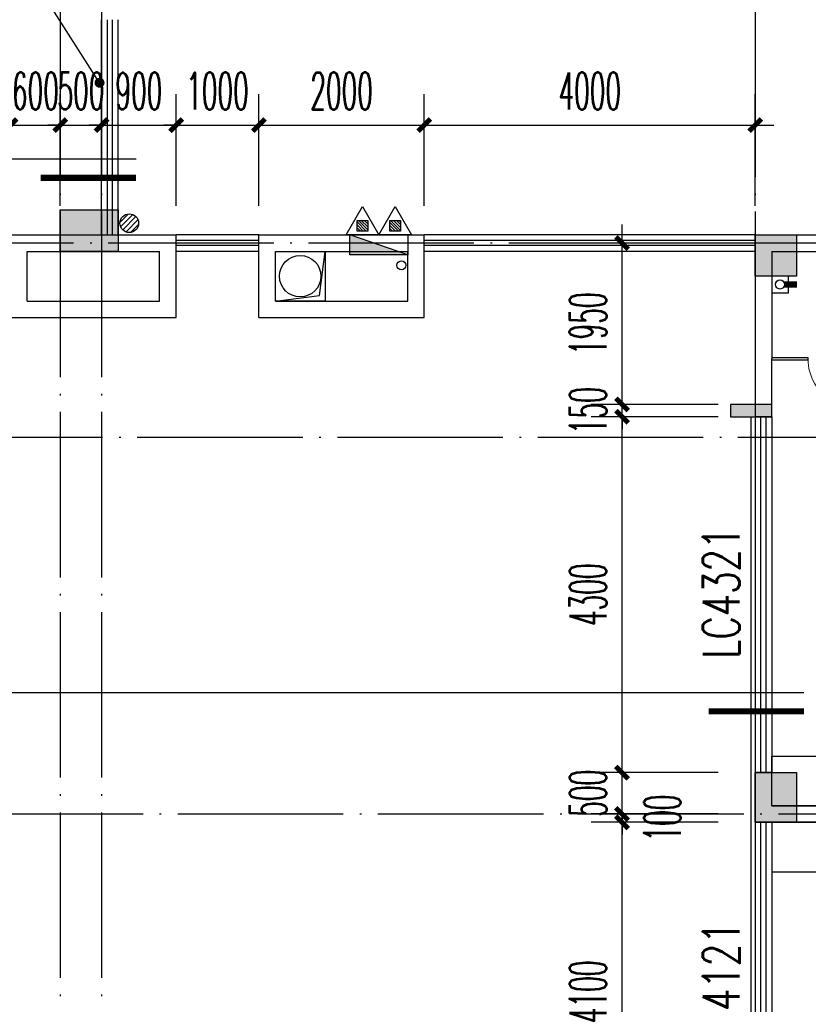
# Model space of a CAD drawing. Extents: x 1779708 to 7299578, y -1121471 to 88434.
# Tile 439 of 656: x 4701026 to 4710558, y -944943 to -933043. Entities that reach past the tile are written whole.
import ezdxf

# ---------------------------------------------------------------- set-up
doc = ezdxf.new("R2010")
doc.units = 0
doc.header["$LTSCALE"] = 1000
doc.header["$MEASUREMENT"] = 0
doc.linetypes.add('DASH', pattern=[0.35, 0.25, -0.1])
doc.linetypes.add('DOTE', pattern=[2.42, 2, -0.2, 0.02, -0.2])
doc.layers.get('0').update_dxf_attribs({"linetype": 'CONTINUOUS'})
doc.layers.get('Defpoints').update_dxf_attribs({"linetype": 'CONTINUOUS'})
for name, color, linetype in [('11111111111111111111111111111', 50, 'DASH'), ('DIM_IDEN', 3, 'CONTINUOUS'), ('DIM_LEAD', 3, 'CONTINUOUS'), ('DIM_污水', 3, 'CONTINUOUS'), ('DOTE', 1, 'DOTE'), ('EQUIP_地漏', 7, 'CONTINUOUS'), ('EQUIP_灭火器', 7, 'CONTINUOUS'), ('LATRINE', 6, 'CONTINUOUS'), ('LVTRY', 6, 'CONTINUOUS'), ('P_PS_DIM', 1, 'CONTINUOUS'), ('PIPE-污水', 2, 'CONTINUOUS'), ('PUB_DIM', 3, 'CONTINUOUS'), ('WALL', 255, 'CONTINUOUS'), ('WINDOW', 2, 'CONTINUOUS'), ('WINDOW_TEXT', 7, 'CONTINUOUS'), ('修改', 6, 'CONTINUOUS'), ('可见线', 6, 'CONTINUOUS'), ('墙柱', 2, 'CONTINUOUS'), ('栏杆', 6, 'CONTINUOUS'), ('看线', 3, 'CONTINUOUS')]:
    doc.layers.add(name, color=color, linetype=linetype)
doc.styles.add('_TCH_DIM_T3', font='SIMPLEX.shx', dxfattribs={"width": 0.494118, "bigfont": 'GBCBIG.shx'})
doc.styles.add('_TCH_WINDOW', font='SIMPLEX', dxfattribs={"height": 3.5, "bigfont": 'GBCBIG'})
doc.dimstyles.new('_TCH_ARCH&&150', dxfattribs={"dimtxt": 446.25, "dimasz": 150, "dimexe": 375, "dimexo": 450, "dimgap": 189.375, "dimtad": 1, "dimdec": 0, "dimzin": 0, "dimdsep": 46, "dimtxsty": '_TCH_DIM_T3', "dimblk": 'ARCHTICK', "dimcen": 0.09, "dimdle": 225, "dimclrt": 7, "dimazin": 2, "dimtfac": 1, "dimtdec": 0, "dimtix": 1, "dimtmove": 2, "dimatfit": 3, "dimfxl": 250, "dimtolj": 1, "dimtzin": 0, "dimarcsym": 0})

# ---------------------------------------------------------------- blocks, each defined once
blk = doc.blocks.new('A$C159220C3')
at = {"layer": 'DOTE'}
for p, q in [((9200, 149200), (9200, 7200)), ((9700, 149200), (9700, 7200)), ((17600, 149200), (17600, 7200)), ((86800, 134300), (7200, 134300)), ((36330, 131950), (7200, 131950)), ((34400, 127400), (7200, 127400))]:
    blk.add_line(p, q, dxfattribs=at)
blk = doc.blocks.new('A$C606A0922')
at = {"layer": '墙柱'}
h = blk.add_hatch(color=256, dxfattribs=at)
h.paths.add_polyline_path([(24950, 87000), (25450, 87000), (25450, 87500), (24950, 87500)])
h.paths.add_polyline_path([(66900, 125200), (67500, 125200), (67500, 124600), (66900, 124600)])
h.paths.add_polyline_path([(16600, 125200), (17100, 125200), (17100, 124700), (16600, 124700)])
h.paths.add_polyline_path([(27130, 122900), (27130, 122600), (26430, 122600), (26430, 122900)])
h.paths.add_polyline_path([(54500, 138000), (55000, 138000), (55000, 137500), (54500, 137500)])
h.paths.add_polyline_path([(16600, 87000), (17100, 87000), (17100, 87500), (16600, 87500)])
h.paths.add_polyline_path([(42000, 96300), (42500, 96300), (42500, 96800), (42000, 96800)])
h.paths.add_polyline_path([(58500, 105100), (59000, 105100), (59000, 105600), (58500, 105600)])
h.paths.add_polyline_path([(13000, 93250), (13500, 93250), (13500, 93750), (13000, 93750)])
h.paths.add_polyline_path([(66700, 100900), (67200, 100900), (67200, 101400), (66700, 101400)])
h.paths.add_polyline_path([(20700, 118600), (21200, 118600), (21200, 118100), (20700, 118100)])
h.paths.add_polyline_path([(20700, 112000), (21200, 112000), (21200, 111500), (20700, 111500)])
h.paths.add_polyline_path([(13000, 106150), (13500, 106150), (13500, 105650), (13000, 105650)])
h.paths.add_polyline_path([(20700, 99800), (21200, 99800), (21200, 100300), (20700, 100300)])
h.paths.add_polyline_path([(13000, 87000), (13500, 87000), (13500, 87500), (13000, 87500)])
h.paths.add_polyline_path([(74900, 125200), (75600, 125200), (75600, 124600), (74900, 124600)])
h.paths.add_polyline_path([(54900, 113500), (54400, 113500), (54400, 113000), (54900, 113000)])
h.paths.add_polyline_path([(74900, 96300), (75600, 96300), (75600, 96800), (74900, 96800)])
h.paths.add_polyline_path([(500, 93250), (1000, 93250), (1000, 93750), (500, 93750)])
h.paths.add_polyline_path([(500, 106150), (1000, 106150), (1000, 105650), (500, 105650)])
h.paths.add_polyline_path([(8400, 125200), (8900, 125200), (8900, 124700), (8400, 124700)])
h.paths.add_polyline_path([(66900, 113600), (67500, 113600), (67500, 113000), (66900, 113000)])
h.paths.add_polyline_path([(74900, 113000), (75600, 113000), (75600, 113600), (74900, 113600)])
h.paths.add_polyline_path([(58500, 113000), (59100, 113000), (59100, 113600), (58500, 113600)])
h.paths.add_polyline_path([(66700, 105100), (67200, 105100), (67200, 105600), (66700, 105600)])
h.paths.add_polyline_path([(54400, 105100), (54900, 105100), (54900, 105600), (54400, 105600)])
h.paths.add_polyline_path([(50150, 125200), (50650, 125200), (50650, 124700), (50150, 124700)])
h.paths.add_polyline_path([(46200, 87000), (46700, 87000), (46700, 87500), (46200, 87500)])
h.paths.add_polyline_path([(42500, 99800), (42000, 99800), (42000, 100300), (42500, 100300)])
h.paths.add_polyline_path([(42500, 87000), (42000, 87000), (42000, 87500), (42500, 87500)])
h.paths.add_polyline_path([(24900, 99800), (25400, 99800), (25400, 100300), (24900, 100300)])
h.paths.add_polyline_path([(20700, 106150), (21200, 106150), (21200, 105650), (20700, 105650)])
h.paths.add_polyline_path([(13000, 100300), (13500, 100300), (13500, 99800), (13000, 99800)])
h.paths.add_polyline_path([(16600, 112000), (17100, 112000), (17100, 111500), (16600, 111500)])
h.paths.add_polyline_path([(8200, 112000), (8700, 112000), (8700, 111500), (8200, 111500)])
h.paths.add_polyline_path([(500, 112000), (1000, 112000), (1000, 111500), (500, 111500)])
h.paths.add_polyline_path([(16600, 118600), (17100, 118600), (17100, 118100), (16600, 118100)])
h.paths.add_polyline_path([(8400, 118700), (8900, 118700), (8900, 118100), (8400, 118100)])
h.paths.add_polyline_path([(74900, 99500), (75600, 99500), (75600, 100000), (74900, 100000)])
h.paths.add_polyline_path([(75100, 87000), (75600, 87000), (75600, 87500), (75100, 87500)])
h.paths.add_polyline_path([(66900, 96200), (67500, 96200), (67500, 96800), (66900, 96800)])
h.paths.add_polyline_path([(66950, 87000), (67450, 87000), (67450, 87500), (66950, 87500)])
h.paths.add_polyline_path([(58500, 96200), (59100, 96200), (59100, 96800), (58500, 96800)])
h.paths.add_polyline_path([(58550, 87000), (59050, 87000), (59050, 87500), (58550, 87500)])
h.paths.add_polyline_path([(50150, 99800), (50650, 99800), (50650, 100300), (50150, 100300)])
h.paths.add_polyline_path([(50150, 96300), (50650, 96300), (50650, 96800), (50150, 96800)])
h.paths.add_polyline_path([(50150, 87000), (50650, 87000), (50650, 87500), (50150, 87500)])
h.paths.add_polyline_path([(33100, 99800), (33600, 99800), (33600, 100300), (33100, 100300)])
h.paths.add_polyline_path([(33100, 96300), (33600, 96300), (33600, 96800), (33100, 96800)])
h.paths.add_polyline_path([(24900, 96300), (25400, 96300), (25400, 96800), (24900, 96800)])
h.paths.add_polyline_path([(500, 99800), (1000, 99800), (1000, 100300), (500, 100300)])
h.paths.add_polyline_path([(16600, 96300), (17100, 96300), (17100, 96800), (16600, 96800)])
h.paths.add_polyline_path([(33100, 87000), (33600, 87000), (33600, 87500), (33100, 87500)])
h.paths.add_polyline_path([(500, 87000), (1000, 87000), (1000, 87500), (500, 87500)])
h.paths.add_polyline_path([(74900, 128700), (75600, 128700), (75600, 128200), (74900, 128200)])
h.paths.add_polyline_path([(74900, 138000), (75600, 138000), (75600, 137500), (74900, 137500)])
h.paths.add_polyline_path([(66950, 128700), (67450, 128700), (67450, 128200), (66950, 128200)])
h.paths.add_polyline_path([(66950, 138000), (67450, 138000), (67450, 137500), (66950, 137500)])
h.paths.add_polyline_path([(58500, 125200), (59100, 125200), (59100, 124600), (58500, 124600)])
h.paths.add_polyline_path([(58550, 128700), (59050, 128700), (59050, 128200), (58550, 128200)])
h.paths.add_polyline_path([(58550, 138000), (59050, 138000), (59050, 137500), (58550, 137500)])
h.paths.add_polyline_path([(50150, 128700), (50650, 128700), (50650, 128200), (50150, 128200)])
h.paths.add_polyline_path([(50150, 138000), (50650, 138000), (50650, 137500), (50150, 137500)])
h.paths.add_polyline_path([(42000, 125200), (42500, 125200), (42500, 124700), (42000, 124700)])
h.paths.add_polyline_path([(42000, 128700), (42500, 128700), (42500, 128200), (42000, 128200)])
h.paths.add_polyline_path([(33100, 125200), (33600, 125200), (33600, 124700), (33100, 124700)])
h.paths.add_polyline_path([(25060, 125200), (25660, 125200), (25660, 124800), (25060, 124800)])
h.paths.add_polyline_path([(33100, 128700), (33600, 128700), (33600, 128200), (33100, 128200)])
h.paths.add_polyline_path([(24950, 128700), (25450, 128700), (25450, 128200), (24950, 128200)])
h.paths.add_polyline_path([(0, 125500), (700, 125500), (700, 125000), (0, 125000)])
h.paths.add_polyline_path([(0, 128700), (700, 128700), (700, 128200), (0, 128200)])
h.paths.add_polyline_path([(8150, 128700), (8650, 128700), (8650, 128200), (8150, 128200)])
h.paths.add_polyline_path([(16550, 128700), (17050, 128700), (17050, 128200), (16550, 128200)])
h.paths.add_polyline_path([(42000, 138000), (42500, 138000), (42500, 137500), (42000, 137500)])
h.paths.add_polyline_path([(33100, 138000), (33600, 138000), (33600, 137500), (33100, 137500)])
h.paths.add_polyline_path([(24950, 138000), (25450, 138000), (25450, 137500), (24950, 137500)])
h.paths.add_polyline_path([(16550, 138000), (17050, 138000), (17050, 137500), (16550, 137500)])
h.paths.add_polyline_path([(8150, 138000), (8650, 138000), (8650, 137500), (8150, 137500)])
h.paths.add_polyline_path([(0, 138000), (500, 138000), (500, 137500), (0, 137500)])
h.paths.add_polyline_path([(24950, 51000), (25450, 51000), (25450, 50500), (24950, 50500)])
h.paths.add_polyline_path([(66900, 12800), (67500, 12800), (67500, 13400), (66900, 13400)])
h.paths.add_polyline_path([(16600, 12800), (17100, 12800), (17100, 13300), (16600, 13300)])
h.paths.add_polyline_path([(27130, 15100), (27130, 15400), (26430, 15400), (26430, 15100)])
h.paths.add_polyline_path([(54500, 0), (55000, 0), (55000, 500), (54500, 500)])
h.paths.add_polyline_path([(16600, 51000), (17100, 51000), (17100, 50500), (16600, 50500)])
h.paths.add_polyline_path([(42000, 41700), (42500, 41700), (42500, 41200), (42000, 41200)])
h.paths.add_polyline_path([(58500, 32900), (59000, 32900), (59000, 32400), (58500, 32400)])
h.paths.add_polyline_path([(13000, 44750), (13500, 44750), (13500, 44250), (13000, 44250)])
h.paths.add_polyline_path([(66700, 37100), (67200, 37100), (67200, 36600), (66700, 36600)])
h.paths.add_polyline_path([(20700, 19400), (21200, 19400), (21200, 19900), (20700, 19900)])
h.paths.add_polyline_path([(20700, 26000), (21200, 26000), (21200, 26500), (20700, 26500)])
h.paths.add_polyline_path([(13000, 31850), (13500, 31850), (13500, 32350), (13000, 32350)])
h.paths.add_polyline_path([(20700, 38200), (21200, 38200), (21200, 37700), (20700, 37700)])
h.paths.add_polyline_path([(13000, 51000), (13500, 51000), (13500, 50500), (13000, 50500)])
h.paths.add_polyline_path([(74900, 12800), (75600, 12800), (75600, 13400), (74900, 13400)])
h.paths.add_polyline_path([(54900, 24500), (54400, 24500), (54400, 25000), (54900, 25000)])
h.paths.add_polyline_path([(74900, 41700), (75600, 41700), (75600, 41200), (74900, 41200)])
h.paths.add_polyline_path([(500, 44750), (1000, 44750), (1000, 44250), (500, 44250)])
h.paths.add_polyline_path([(500, 31850), (1000, 31850), (1000, 32350), (500, 32350)])
h.paths.add_polyline_path([(8400, 12800), (8900, 12800), (8900, 13300), (8400, 13300)])
h.paths.add_polyline_path([(66900, 24400), (67500, 24400), (67500, 25000), (66900, 25000)])
h.paths.add_polyline_path([(74900, 25000), (75600, 25000), (75600, 24400), (74900, 24400)])
h.paths.add_polyline_path([(58500, 25000), (59100, 25000), (59100, 24400), (58500, 24400)])
h.paths.add_polyline_path([(66700, 32900), (67200, 32900), (67200, 32400), (66700, 32400)])
h.paths.add_polyline_path([(54400, 32900), (54900, 32900), (54900, 32400), (54400, 32400)])
h.paths.add_polyline_path([(50150, 12800), (50650, 12800), (50650, 13300), (50150, 13300)])
h.paths.add_polyline_path([(46200, 51000), (46700, 51000), (46700, 50500), (46200, 50500)])
h.paths.add_polyline_path([(42500, 38200), (42000, 38200), (42000, 37700), (42500, 37700)])
h.paths.add_polyline_path([(42500, 51000), (42000, 51000), (42000, 50500), (42500, 50500)])
h.paths.add_polyline_path([(24900, 38200), (25400, 38200), (25400, 37700), (24900, 37700)])
h.paths.add_polyline_path([(20700, 31850), (21200, 31850), (21200, 32350), (20700, 32350)])
h.paths.add_polyline_path([(13000, 37700), (13500, 37700), (13500, 38200), (13000, 38200)])
h.paths.add_polyline_path([(16600, 26000), (17100, 26000), (17100, 26500), (16600, 26500)])
h.paths.add_polyline_path([(8200, 26000), (8700, 26000), (8700, 26500), (8200, 26500)])
h.paths.add_polyline_path([(500, 26000), (1000, 26000), (1000, 26500), (500, 26500)])
h.paths.add_polyline_path([(16600, 19400), (17100, 19400), (17100, 19900), (16600, 19900)])
h.paths.add_polyline_path([(8400, 19300), (8900, 19300), (8900, 19900), (8400, 19900)])
h.paths.add_polyline_path([(74900, 38500), (75600, 38500), (75600, 38000), (74900, 38000)])
h.paths.add_polyline_path([(75100, 51000), (75600, 51000), (75600, 50500), (75100, 50500)])
h.paths.add_polyline_path([(66900, 41800), (67500, 41800), (67500, 41200), (66900, 41200)])
h.paths.add_polyline_path([(66950, 51000), (67450, 51000), (67450, 50500), (66950, 50500)])
h.paths.add_polyline_path([(58500, 41800), (59100, 41800), (59100, 41200), (58500, 41200)])
h.paths.add_polyline_path([(58550, 51000), (59050, 51000), (59050, 50500), (58550, 50500)])
h.paths.add_polyline_path([(50150, 38200), (50650, 38200), (50650, 37700), (50150, 37700)])
h.paths.add_polyline_path([(50150, 41700), (50650, 41700), (50650, 41200), (50150, 41200)])
h.paths.add_polyline_path([(50150, 51000), (50650, 51000), (50650, 50500), (50150, 50500)])
h.paths.add_polyline_path([(33100, 38200), (33600, 38200), (33600, 37700), (33100, 37700)])
h.paths.add_polyline_path([(33100, 41700), (33600, 41700), (33600, 41200), (33100, 41200)])
h.paths.add_polyline_path([(24900, 41700), (25400, 41700), (25400, 41200), (24900, 41200)])
h.paths.add_polyline_path([(500, 38200), (1000, 38200), (1000, 37700), (500, 37700)])
h.paths.add_polyline_path([(16600, 41700), (17100, 41700), (17100, 41200), (16600, 41200)])
h.paths.add_polyline_path([(33100, 51000), (33600, 51000), (33600, 50500), (33100, 50500)])
h.paths.add_polyline_path([(500, 51000), (1000, 51000), (1000, 50500), (500, 50500)])
h.paths.add_polyline_path([(74900, 9300), (75600, 9300), (75600, 9800), (74900, 9800)])
h.paths.add_polyline_path([(74900, 0), (75600, 0), (75600, 500), (74900, 500)])
h.paths.add_polyline_path([(66950, 9300), (67450, 9300), (67450, 9800), (66950, 9800)])
h.paths.add_polyline_path([(66950, 0), (67450, 0), (67450, 500), (66950, 500)])
h.paths.add_polyline_path([(58500, 12800), (59100, 12800), (59100, 13400), (58500, 13400)])
h.paths.add_polyline_path([(58550, 9300), (59050, 9300), (59050, 9800), (58550, 9800)])
h.paths.add_polyline_path([(58550, 0), (59050, 0), (59050, 500), (58550, 500)])
h.paths.add_polyline_path([(50150, 9300), (50650, 9300), (50650, 9800), (50150, 9800)])
h.paths.add_polyline_path([(50150, 0), (50650, 0), (50650, 500), (50150, 500)])
h.paths.add_polyline_path([(42000, 12800), (42500, 12800), (42500, 13300), (42000, 13300)])
h.paths.add_polyline_path([(42000, 9300), (42500, 9300), (42500, 9800), (42000, 9800)])
h.paths.add_polyline_path([(33100, 12800), (33600, 12800), (33600, 13300), (33100, 13300)])
h.paths.add_polyline_path([(25060, 12800), (25660, 12800), (25660, 13200), (25060, 13200)])
h.paths.add_polyline_path([(33100, 9300), (33600, 9300), (33600, 9800), (33100, 9800)])
h.paths.add_polyline_path([(24950, 9300), (25450, 9300), (25450, 9800), (24950, 9800)])
h.paths.add_polyline_path([(0, 12500), (700, 12500), (700, 13000), (0, 13000)])
h.paths.add_polyline_path([(0, 9300), (700, 9300), (700, 9800), (0, 9800)])
h.paths.add_polyline_path([(8150, 9300), (8650, 9300), (8650, 9800), (8150, 9800)])
h.paths.add_polyline_path([(16550, 9300), (17050, 9300), (17050, 9800), (16550, 9800)])
h.paths.add_polyline_path([(42000, 0), (42500, 0), (42500, 500), (42000, 500)])
h.paths.add_polyline_path([(33100, 0), (33600, 0), (33600, 500), (33100, 500)])
h.paths.add_polyline_path([(24950, 0), (25450, 0), (25450, 500), (24950, 500)])
h.paths.add_polyline_path([(16550, 0), (17050, 0), (17050, 500), (16550, 500)])
h.paths.add_polyline_path([(8150, 0), (8650, 0), (8650, 500), (8150, 500)])
h.paths.add_polyline_path([(0, 0), (500, 0), (500, 500), (0, 500)])
for points in [[(0, 125500), (700, 125500), (700, 125000), (0, 125000)], [(8400, 125200), (8900, 125200), (8900, 124700), (8400, 124700)], [(8400, 118700), (8900, 118700), (8900, 118100), (8400, 118100)]]:
    blk.add_lwpolyline(points, close=True, dxfattribs=at)
blk = doc.blocks.new('a1')
at = {"layer": '11111111111111111111111111111'}
for p, q in [((59122, 49136), (59122, 48936)), ((59322, 49136), (59122, 49136)), ((59322, 48936), (59322, 49136)), ((59122, 48936), (59322, 48936))]:
    blk.add_line(p, q, dxfattribs=at)
blk = doc.blocks.new('$TwtSys$00000141')
for p, q in [((-94.2, 7.7), (-10.1, 91.8)), ((-94.2, 7.7), (-10.1, 91.8)), ((-87.2, -35.1), (35.1, 87.2)), ((-87.2, -35.1), (35.1, 87.2)), ((-66.5, -66.5), (66.5, 66.5)), ((-66.5, -66.5), (66.5, 66.5)), ((-32.4, -87.1), (87.6, 32.9)), ((-32.4, -87.1), (87.6, 32.9)), ((11.4, -92.3), (92.3, -11.4)), ((11.4, -92.3), (92.3, -11.4))]:
    blk.add_line(p, q)
blk.add_circle((0, 0), 94)
blk.add_circle((0, 0), 94)
blk = doc.blocks.new('$TwtSys$00000545')
h = blk.add_hatch()
h.set_pattern_fill('ANSI31', color=256, scale=200, angle=180, style=0)
h.set_pattern_definition([(225, (199409.273, 63921.482), (17.6776695, -17.6776695), [])])
h.paths.add_polyline_path([(65, 174), (-65, 174), (-65, 44), (65, 44)])
for p, q in [((0, 344), (-198, 0)), ((198, 0), (0, 344)), ((-198, 0), (198, 0))]:
    blk.add_line(p, q)
blk.add_lwpolyline([(65, 174), (-65, 174), (-65, 44), (65, 44)], close=True)
blk = doc.blocks.new('$TCHSYS$APDOOR2D')
blk.add_line((0.5, 0), (0, 0.866))
at = {"lineweight": 13}
blk.add_arc((0.5, 0), 1, 120, 180, dxfattribs=at)
blk = doc.blocks.new('$WINLIB2D$00000001')
at = {"color": 0}
for points in [[(-0.5, 0.5), (-0.5, -0.5)], [(-0.5, 0.5), (0.5, 0.5)], [(0.5, -0.5), (0.5, 0.5)], [(0.5, 0.1667), (-0.5, 0.1667)], [(0.5, -0.1667), (-0.5, -0.1667)], [(-0.5, -0.5), (0.5, -0.5)]]:
    blk.add_lwpolyline(points, dxfattribs=at)
blk = doc.blocks.new('_ArchTick')
at = {"color": 0, "linetype": 'ByBlock', "const_width": 0.4}
blk.add_lwpolyline([(-0.5, -0.5), (0.5, 0.5)], dxfattribs=at)
blk = doc.blocks.new('*D5545')
at = {"layer": 'Defpoints', "color": 0, "transparency": 16777216}
for p in [(4709917, -934317), (4705917, -935743), (4709917, -935743)]:
    blk.add_point(p, dxfattribs=at)
at = {"layer": 'PUB_DIM', "color": 0, "lineweight": -2, "transparency": 16777216}
for p, q in [((4705917, -935293), (4705917, -933942)), ((4709917, -935293), (4709917, -933942)), ((4705692, -934317), (4710142, -934317))]:
    blk.add_line(p, q, dxfattribs=at)
at = {"layer": 'PUB_DIM', "color": 0, "lineweight": -2, "transparency": 16777216, "xscale": 150, "yscale": 150, "zscale": 150, "rotation": 180}
blk.add_blockref('_ArchTick', (4705917, -934317), dxfattribs=at)
at = {"layer": 'PUB_DIM', "color": 0, "lineweight": -2, "transparency": 16777216, "xscale": 150, "yscale": 150, "zscale": 150}
blk.add_blockref('_ArchTick', (4709917, -934317), dxfattribs=at)
at = {"layer": 'PUB_DIM', "color": 7, "transparency": 16777216, "insert": (4707917, -933905), "char_height": 446.2, "attachment_point": 5, "style": '_TCH_DIM_T3'}
blk.add_mtext('\\A1;4000', dxfattribs=at)
blk = doc.blocks.new('*D5546')
at = {"layer": 'Defpoints', "color": 0, "transparency": 16777216}
for p in [(4705917, -934317), (4703917, -935743), (4705917, -935743)]:
    blk.add_point(p, dxfattribs=at)
at = {"layer": 'PUB_DIM', "color": 0, "lineweight": -2, "transparency": 16777216}
for p, q in [((4703917, -935293), (4703917, -933942)), ((4705917, -935293), (4705917, -933942)), ((4703692, -934317), (4706142, -934317))]:
    blk.add_line(p, q, dxfattribs=at)
at = {"layer": 'PUB_DIM', "color": 0, "lineweight": -2, "transparency": 16777216, "xscale": 150, "yscale": 150, "zscale": 150, "rotation": 180}
blk.add_blockref('_ArchTick', (4703917, -934317), dxfattribs=at)
at = {"layer": 'PUB_DIM', "color": 0, "lineweight": -2, "transparency": 16777216, "xscale": 150, "yscale": 150, "zscale": 150}
blk.add_blockref('_ArchTick', (4705917, -934317), dxfattribs=at)
at = {"layer": 'PUB_DIM', "color": 7, "transparency": 16777216, "insert": (4704917, -933905), "char_height": 446.2, "attachment_point": 5, "style": '_TCH_DIM_T3'}
blk.add_mtext('\\A1;2000', dxfattribs=at)
blk = doc.blocks.new('*D5547')
at = {"layer": 'Defpoints', "color": 0, "transparency": 16777216}
for p in [(4703917, -934317), (4702917, -935743), (4703917, -935743)]:
    blk.add_point(p, dxfattribs=at)
at = {"layer": 'PUB_DIM', "color": 0, "lineweight": -2, "transparency": 16777216}
for p, q in [((4702917, -935293), (4702917, -933942)), ((4703917, -935293), (4703917, -933942)), ((4702917, -934317), (4702767, -934317)), ((4702917, -934317), (4703917, -934317)), ((4703917, -934317), (4704067, -934317))]:
    blk.add_line(p, q, dxfattribs=at)
at = {"layer": 'PUB_DIM', "color": 0, "lineweight": -2, "transparency": 16777216, "xscale": 150, "yscale": 150, "zscale": 150}
blk.add_blockref('_ArchTick', (4702917, -934317), dxfattribs=at)
at = {"layer": 'PUB_DIM', "color": 0, "lineweight": -2, "transparency": 16777216, "xscale": 150, "yscale": 150, "zscale": 150, "rotation": 180}
blk.add_blockref('_ArchTick', (4703917, -934317), dxfattribs=at)
at = {"layer": 'PUB_DIM', "color": 7, "transparency": 16777216, "insert": (4703417, -933905), "char_height": 446.2, "attachment_point": 5, "style": '_TCH_DIM_T3'}
blk.add_mtext('\\A1;1000', dxfattribs=at)
blk = doc.blocks.new('*D5548')
at = {"layer": 'Defpoints', "color": 0, "transparency": 16777216}
for p in [(4702917, -934317), (4702017, -935743), (4702917, -935743)]:
    blk.add_point(p, dxfattribs=at)
at = {"layer": 'PUB_DIM', "color": 0, "lineweight": -2, "transparency": 16777216}
for p, q in [((4702017, -935293), (4702017, -933942)), ((4702917, -935293), (4702917, -933942)), ((4702017, -934317), (4701867, -934317)), ((4702017, -934317), (4702917, -934317)), ((4702917, -934317), (4703067, -934317))]:
    blk.add_line(p, q, dxfattribs=at)
at = {"layer": 'PUB_DIM', "color": 0, "lineweight": -2, "transparency": 16777216, "xscale": 150, "yscale": 150, "zscale": 150}
blk.add_blockref('_ArchTick', (4702017, -934317), dxfattribs=at)
at = {"layer": 'PUB_DIM', "color": 0, "lineweight": -2, "transparency": 16777216, "xscale": 150, "yscale": 150, "zscale": 150, "rotation": 180}
blk.add_blockref('_ArchTick', (4702917, -934317), dxfattribs=at)
at = {"layer": 'PUB_DIM', "color": 7, "transparency": 16777216, "insert": (4702467, -933905), "char_height": 446.2, "attachment_point": 5, "style": '_TCH_DIM_T3'}
blk.add_mtext('\\A1;900', dxfattribs=at)
blk = doc.blocks.new('*D5549')
at = {"layer": 'Defpoints', "color": 0, "transparency": 16777216}
for p in [(4702017, -934317), (4701517, -935743), (4702017, -935743)]:
    blk.add_point(p, dxfattribs=at)
at = {"layer": 'PUB_DIM', "color": 0, "lineweight": -2, "transparency": 16777216}
for p, q in [((4701517, -935293), (4701517, -933942)), ((4702017, -935293), (4702017, -933942)), ((4701517, -934317), (4701367, -934317)), ((4701517, -934317), (4702017, -934317)), ((4702017, -934317), (4702167, -934317))]:
    blk.add_line(p, q, dxfattribs=at)
at = {"layer": 'PUB_DIM', "color": 0, "lineweight": -2, "transparency": 16777216, "xscale": 150, "yscale": 150, "zscale": 150}
blk.add_blockref('_ArchTick', (4701517, -934317), dxfattribs=at)
at = {"layer": 'PUB_DIM', "color": 0, "lineweight": -2, "transparency": 16777216, "xscale": 150, "yscale": 150, "zscale": 150, "rotation": 180}
blk.add_blockref('_ArchTick', (4702017, -934317), dxfattribs=at)
at = {"layer": 'PUB_DIM', "color": 7, "transparency": 16777216, "insert": (4701767, -933905), "char_height": 446.2, "attachment_point": 5, "style": '_TCH_DIM_T3'}
blk.add_mtext('\\A1;500', dxfattribs=at)
blk = doc.blocks.new('*D5550')
at = {"layer": 'Defpoints', "color": 0, "transparency": 16777216}
for p in [(4701517, -934317), (4700917, -935743), (4701517, -935743)]:
    blk.add_point(p, dxfattribs=at)
at = {"layer": 'PUB_DIM', "color": 0, "lineweight": -2, "transparency": 16777216}
for p, q in [((4700917, -935293), (4700917, -933942)), ((4701517, -935293), (4701517, -933942)), ((4700917, -934317), (4700767, -934317)), ((4700917, -934317), (4701517, -934317)), ((4701517, -934317), (4701667, -934317))]:
    blk.add_line(p, q, dxfattribs=at)
at = {"layer": 'PUB_DIM', "color": 0, "lineweight": -2, "transparency": 16777216, "xscale": 150, "yscale": 150, "zscale": 150}
blk.add_blockref('_ArchTick', (4700917, -934317), dxfattribs=at)
at = {"layer": 'PUB_DIM', "color": 0, "lineweight": -2, "transparency": 16777216, "xscale": 150, "yscale": 150, "zscale": 150, "rotation": 180}
blk.add_blockref('_ArchTick', (4701517, -934317), dxfattribs=at)
at = {"layer": 'PUB_DIM', "color": 7, "transparency": 16777216, "insert": (4701217, -933905), "char_height": 446.2, "attachment_point": 5, "style": '_TCH_DIM_T3'}
blk.add_mtext('\\A1;600', dxfattribs=at)
blk = doc.blocks.new('*D6734')
at = {"layer": 'Defpoints', "color": 0, "transparency": 16777216}
for p in [(4708307, -935743), (4709917, -935743), (4709917, -937693)]:
    blk.add_point(p, dxfattribs=at)
at = {"layer": 'PUB_DIM', "color": 0, "lineweight": -2, "transparency": 16777216}
for p, q in [((4708307, -937918), (4708307, -935518)), ((4709467, -935743), (4707932, -935743)), ((4709467, -937693), (4707932, -937693))]:
    blk.add_line(p, q, dxfattribs=at)
at = {"layer": 'PUB_DIM', "color": 0, "lineweight": -2, "transparency": 16777216, "xscale": 150, "yscale": 150, "zscale": 150}
for p, rotation in [((4708307, -935743), 90), ((4708307, -937693), 270)]:
    blk.add_blockref('_ArchTick', p, dxfattribs=dict(at, rotation=rotation))
at = {"layer": 'PUB_DIM', "color": 7, "transparency": 16777216, "insert": (4707895, -936718), "char_height": 446.2, "attachment_point": 5, "rotation": 90, "style": '_TCH_DIM_T3'}
blk.add_mtext('\\A1;1950', dxfattribs=at)
blk = doc.blocks.new('*D6735')
at = {"layer": 'Defpoints', "color": 0, "transparency": 16777216}
for p in [(4708307, -937693), (4709917, -937693), (4709917, -937843)]:
    blk.add_point(p, dxfattribs=at)
at = {"layer": 'PUB_DIM', "color": 0, "lineweight": -2, "transparency": 16777216}
for p, q in [((4708307, -937693), (4708307, -937543)), ((4709467, -937693), (4707932, -937693)), ((4708307, -937843), (4708307, -937693)), ((4709467, -937843), (4707932, -937843)), ((4708307, -937843), (4708307, -937993))]:
    blk.add_line(p, q, dxfattribs=at)
at = {"layer": 'PUB_DIM', "color": 0, "lineweight": -2, "transparency": 16777216, "xscale": 150, "yscale": 150, "zscale": 150}
for p, rotation in [((4708307, -937693), 270), ((4708307, -937843), 90)]:
    blk.add_blockref('_ArchTick', p, dxfattribs=dict(at, rotation=rotation))
at = {"layer": 'PUB_DIM', "color": 7, "transparency": 16777216, "insert": (4707895, -937768), "char_height": 446.2, "attachment_point": 5, "rotation": 90, "style": '_TCH_DIM_T3'}
blk.add_mtext('\\A1;150', dxfattribs=at)
blk = doc.blocks.new('*D6736')
at = {"layer": 'Defpoints', "color": 0, "transparency": 16777216}
for p in [(4708307, -937843), (4709917, -937843), (4709917, -942143)]:
    blk.add_point(p, dxfattribs=at)
at = {"layer": 'PUB_DIM', "color": 0, "lineweight": -2, "transparency": 16777216}
for p, q in [((4708307, -942368), (4708307, -937618)), ((4709467, -937843), (4707932, -937843)), ((4709467, -942143), (4707932, -942143))]:
    blk.add_line(p, q, dxfattribs=at)
at = {"layer": 'PUB_DIM', "color": 0, "lineweight": -2, "transparency": 16777216, "xscale": 150, "yscale": 150, "zscale": 150}
for p, rotation in [((4708307, -937843), 90), ((4708307, -942143), 270)]:
    blk.add_blockref('_ArchTick', p, dxfattribs=dict(at, rotation=rotation))
at = {"layer": 'PUB_DIM', "color": 7, "transparency": 16777216, "insert": (4707895, -939993), "char_height": 446.2, "attachment_point": 5, "rotation": 90, "style": '_TCH_DIM_T3'}
blk.add_mtext('\\A1;4300', dxfattribs=at)
blk = doc.blocks.new('*D6737')
at = {"layer": 'Defpoints', "color": 0, "transparency": 16777216}
for p in [(4708307, -942143), (4709917, -942143), (4709917, -942643)]:
    blk.add_point(p, dxfattribs=at)
at = {"layer": 'PUB_DIM', "color": 0, "lineweight": -2, "transparency": 16777216}
for p, q in [((4708307, -942143), (4708307, -941993)), ((4709467, -942143), (4707932, -942143)), ((4708307, -942643), (4708307, -942143)), ((4709467, -942643), (4707932, -942643)), ((4708307, -942643), (4708307, -942793))]:
    blk.add_line(p, q, dxfattribs=at)
at = {"layer": 'PUB_DIM', "color": 0, "lineweight": -2, "transparency": 16777216, "xscale": 150, "yscale": 150, "zscale": 150}
for p, rotation in [((4708307, -942143), 270), ((4708307, -942643), 90)]:
    blk.add_blockref('_ArchTick', p, dxfattribs=dict(at, rotation=rotation))
at = {"layer": 'PUB_DIM', "color": 7, "transparency": 16777216, "insert": (4707895, -942393), "char_height": 446.2, "attachment_point": 5, "rotation": 90, "style": '_TCH_DIM_T3'}
blk.add_mtext('\\A1;500', dxfattribs=at)
blk = doc.blocks.new('*D6738')
at = {"layer": 'Defpoints', "color": 0, "transparency": 16777216}
for p in [(4708307, -942643), (4709917, -942643), (4709917, -942743)]:
    blk.add_point(p, dxfattribs=at)
at = {"layer": 'PUB_DIM', "color": 0, "lineweight": -2, "transparency": 16777216}
for p, q in [((4708307, -942643), (4708307, -942493)), ((4709467, -942643), (4707932, -942643)), ((4708307, -942743), (4708307, -942643)), ((4709467, -942743), (4707932, -942743)), ((4708307, -942743), (4708307, -942893))]:
    blk.add_line(p, q, dxfattribs=at)
at = {"layer": 'PUB_DIM', "color": 0, "lineweight": -2, "transparency": 16777216, "xscale": 150, "yscale": 150, "zscale": 150}
for p, rotation in [((4708307, -942643), 270), ((4708307, -942743), 90)]:
    blk.add_blockref('_ArchTick', p, dxfattribs=dict(at, rotation=rotation))
at = {"layer": 'PUB_DIM', "color": 7, "transparency": 16777216, "insert": (4708795, -942693), "char_height": 446.2, "attachment_point": 5, "rotation": 90, "style": '_TCH_DIM_T3'}
blk.add_mtext('\\A1;100', dxfattribs=at)
blk = doc.blocks.new('*D6739')
at = {"layer": 'Defpoints', "color": 0, "transparency": 16777216}
for p in [(4708307, -942743), (4709917, -942743), (4709917, -946843)]:
    blk.add_point(p, dxfattribs=at)
at = {"layer": 'PUB_DIM', "color": 0, "lineweight": -2, "transparency": 16777216}
for p, q in [((4708307, -947068), (4708307, -942518)), ((4709467, -942743), (4707932, -942743)), ((4709467, -946843), (4707932, -946843))]:
    blk.add_line(p, q, dxfattribs=at)
at = {"layer": 'PUB_DIM', "color": 0, "lineweight": -2, "transparency": 16777216, "xscale": 150, "yscale": 150, "zscale": 150}
for p, rotation in [((4708307, -942743), 90), ((4708307, -946843), 270)]:
    blk.add_blockref('_ArchTick', p, dxfattribs=dict(at, rotation=rotation))
at = {"layer": 'PUB_DIM', "color": 7, "transparency": 16777216, "insert": (4707895, -944793), "char_height": 446.2, "attachment_point": 5, "rotation": 90, "style": '_TCH_DIM_T3'}
blk.add_mtext('\\A1;4100', dxfattribs=at)

msp = doc.modelspace()

# ---------------------------------------------------------------- hatches: boundary and pattern name
at = {"layer": 'WALL'}
msp.add_hatch(color=256, dxfattribs=at).paths.add_polyline_path([(4709617.1, -937693.3), (4709617.1, -937843.3), (4710117.1, -937843.3), (4710117.1, -937693.3)])

# ---------------------------------------------------------------- linework, layer by layer
at = {"color": 1}
for p, q in [((4705717.1, -935643.3), (4705017.1, -935643.3)), ((4705017.1, -935883.3), (4705017.1, -935643.3)), ((4705717.1, -935883.3), (4705017.1, -935643.3)), ((4705717.1, -935643.3), (4705717.1, -935883.3)), ((4705717.1, -935883.3), (4705017.1, -935883.3))]:
    msp.add_line(p, q, dxfattribs=at)
msp.add_solid([(4705017.1, -935883.3), (4705017.1, -935643.3), (4705717.1, -935883.3)], dxfattribs=at)
at = {"layer": 'DIM_IDEN'}
for p, q in [((4702432.7, -934729.2), (4693066.7, -934729.2)), ((4710505.1, -941177.2), (4694144, -941177.2))]:
    msp.add_line(p, q, dxfattribs=at)
at = {"layer": 'DIM_IDEN', "const_width": 75}
for points in [[(4702432.7, -934954.2), (4701280, -934954.2)], [(4710505.1, -941402.2), (4709352.4, -941402.2)]]:
    msp.add_lwpolyline(points, dxfattribs=at)
at = {"layer": 'DIM_LEAD'}
msp.add_line((4701991.8, -933805.4), (4700395.9, -931300.7), dxfattribs=at)
at = {"layer": 'DIM_LEAD', "const_width": 60}
msp.add_lwpolyline([(4702007.9, -933830.7, 1), (4701975.7, -933780.1, 1)], format="xyb", close=True, dxfattribs=at)
at = {"layer": 'DIM_污水', "color": 1}
msp.add_circle((4705640.5, -936012.1), 55, dxfattribs=at)
at = {"layer": 'DIM_污水', "color": 2}
msp.add_circle((4710217.1, -936243.3), 55, dxfattribs=at)
at = {"layer": 'LATRINE'}
for p, q in [((4710554.6, -937130.8), (4710117.1, -937130.8)), ((4710117.1, -937155.8), (4710554.6, -937155.8)), ((4710554.6, -937155.8), (4710554.6, -937130.8))]:
    msp.add_line(p, q, dxfattribs=at)
at = {"layer": 'LVTRY'}
for points in [[(4715817.1, -942543.3), (4710117.1, -942543.3), (4710117.1, -941943.3), (4715817.1, -941943.3), (4715817.1, -942543.3)], [(4715817.1, -942743.3), (4710117.1, -942743.3), (4710117.1, -943343.3), (4715817.1, -943343.3), (4715817.1, -942743.3)]]:
    msp.add_lwpolyline(points, dxfattribs=at)
at = {"layer": 'PIPE-污水', "const_width": 75}
msp.add_lwpolyline([(4710272.1, -936243.3), (4710421.2, -936243.3)], dxfattribs=at)
at = {"layer": 'WALL'}
for p, q in [((4700917.1, -935643.3), (4702917.1, -935643.3)), ((4702917.1, -936643.3), (4702917.1, -935643.3)), ((4703917.1, -936643.3), (4703917.1, -935643.3)), ((4703917.1, -935643.3), (4705917.1, -935643.3)), ((4705917.1, -936643.3), (4705917.1, -935643.3)), ((4709917.1, -935643.3), (4715917.1, -935643.3)), ((4709917.1, -935643.3), (4709917.1, -937143.3)), ((4701117.1, -936443.3), (4701117.1, -935843.3)), ((4701117.1, -935843.3), (4702717.1, -935843.3)), ((4702717.1, -936443.3), (4702717.1, -935843.3)), ((4704117.1, -936443.3), (4704117.1, -935843.3)), ((4704117.1, -935843.3), (4705717.1, -935843.3)), ((4705717.1, -936443.3), (4705717.1, -935843.3)), ((4710117.1, -935843.3), (4715817.1, -935843.3)), ((4710117.1, -935843.3), (4710117.1, -937143.3)), ((4701117.1, -936443.3), (4702717.1, -936443.3)), ((4704117.1, -936443.3), (4705717.1, -936443.3)), ((4700917.1, -936643.3), (4702917.1, -936643.3)), ((4703917.1, -936643.3), (4705917.1, -936643.3)), ((4709917.1, -937143.3), (4709917.1, -937843.3)), ((4710117.1, -937843.3), (4710117.1, -937143.3)), ((4709917.1, -937843.3), (4710117.1, -937843.3)), ((4710117.1, -942143.3), (4709917.1, -942143.3)), ((4709917.1, -942143.3), (4709917.1, -942643.3)), ((4710117.1, -942543.3), (4710117.1, -942143.3)), ((4710117.1, -942543.3), (4715817.1, -942543.3)), ((4709917.1, -942643.3), (4709917.1, -942743.3)), ((4709917.1, -942743.3), (4710117.1, -942743.3)), ((4710117.1, -942743.3), (4715817.1, -942743.3))]:
    msp.add_line(p, q, dxfattribs=at)
msp.add_lwpolyline([(4709617.1, -937693.3), (4709617.1, -937843.3), (4710117.1, -937843.3), (4710117.1, -937693.3), (4709617.1, -937693.3)], dxfattribs=at)
at = {"layer": '可见线'}
msp.add_lwpolyline([(4704117.1, -935843.3), (4704717.1, -935843.3), (4704717.1, -936443.3), (4704117.1, -936443.3)], close=True, dxfattribs=at)
msp.add_lwpolyline([(4704117.1, -936443.3), (4704648.4, -936378.4), (4704717.1, -935843.3)], dxfattribs=at)
msp.add_circle((4704417.1, -936143.3), 250, dxfattribs=at)
at = {"layer": '栏杆'}
for p, q in [((4702017.1, -935643.3), (4702017.1, -933043.3)), ((4702217.1, -935643.3), (4702217.1, -933043.3)), ((4703917.1, -935643.3), (4702917.1, -935643.3)), ((4709917.1, -935643.3), (4705917.1, -935643.3)), ((4703917.1, -935843.3), (4702917.1, -935843.3)), ((4709917.1, -935843.3), (4705917.1, -935843.3))]:
    msp.add_line(p, q, dxfattribs=at)
for points in [[(4702087.1, -935643.3), (4702087.1, -933043.3)], [(4702147.1, -935643.3), (4702147.1, -933043.3)], [(4703917.1, -935713.3), (4702917.1, -935713.3)], [(4703917.1, -935773.3), (4702917.1, -935773.3)], [(4709917.1, -935713.3), (4705917.1, -935713.3)], [(4709917.1, -935773.3), (4705917.1, -935773.3)]]:
    msp.add_lwpolyline(points, dxfattribs=at)
at = {"layer": '看线', "color": 190}
msp.add_line((4709867.1, -946843.3), (4709867.1, -937843.3), dxfattribs=at)

# ---------------------------------------------------------------- block references
at = {"layer": 'EQUIP_地漏', "xscale": -1.200000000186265, "yscale": -1.200000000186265, "zscale": 1.2, "rotation": 180}
msp.add_blockref('$TwtSys$00000141', (4702351, -935503), dxfattribs=at)
at = {"layer": 'EQUIP_灭火器', "color": 6, "yscale": -1, "rotation": 180}
for p in [(4705168.7, -935643.3), (4705565.5, -935643.3)]:
    msp.add_blockref('$TwtSys$00000545', p, dxfattribs=at)
at = {"layer": 'LATRINE', "xscale": 600, "yscale": -600, "zscale": 25, "rotation": 1.408726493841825e-07}
msp.add_blockref('$TCHSYS$APDOOR2D', (4710854.6, -937143.3), dxfattribs=at)
at = {"layer": 'P_PS_DIM', "color": 2}
msp.add_blockref('a1', (4650995.1, -985278.9), dxfattribs=at)
at = {"layer": 'WINDOW'}
ref = msp.add_blockref('$WINLIB2D$00000001', (4710017.1, -939993.3), dxfattribs=dict(at, xscale=4300, yscale=200, zscale=4300, rotation=270))
ref.add_attrib('A', 'LC4321', (4709727.7, -940765.8), dxfattribs={"layer": 'WINDOW_TEXT', "height": 446.25, "rotation": 90, "style": '_TCH_WINDOW', "width": 0.705882})
ref = msp.add_blockref('$WINLIB2D$00000001', (4710017.1, -944793.3), dxfattribs=dict(at, xscale=4100, yscale=200, zscale=4100, rotation=270))
ref.add_attrib('A', 'LC4121', (4709727.7, -945535.8), dxfattribs={"layer": 'WINDOW_TEXT', "height": 446.25, "rotation": 90, "style": '_TCH_WINDOW', "width": 0.705882})
at = {"layer": '修改'}
for name, p in [('A$C159220C3', (4692317.1, -1070043.3)), ('A$C606A0922', (4701517.1, -1060843.3))]:
    msp.add_blockref(name, p, dxfattribs=at)

# ---------------------------------------------------------------- dimensions: what is measured, and where the dimension line sits
at = {"layer": 'PUB_DIM'}
for p1, p2, distance, picture, middle in [((4700917.1, -935743.3), (4701517.1, -935743.3), 1426.2, '*D5550', (4701217.1, -933904.6)), ((4701517.1, -935743.3), (4702017.1, -935743.3), 1426.2, '*D5549', (4701767.1, -933904.6)), ((4702017.1, -935743.3), (4702917.1, -935743.3), 1426.2, '*D5548', (4702467.1, -933904.6)), ((4702917.1, -935743.3), (4703917.1, -935743.3), 1426.2, '*D5547', (4703417.1, -933904.6)), ((4703917.1, -935743.3), (4705917.1, -935743.3), 1426.2, '*D5546', (4704917.1, -933904.6)), ((4705917.1, -935743.3), (4709917.1, -935743.3), 1426.2, '*D5545', (4707917.1, -933904.6)), ((4709917.1, -937693.3), (4709917.1, -935743.3), 1609.9, '*D6734', (4707894.7, -936718.3)), ((4709917.1, -937843.3), (4709917.1, -937693.3), 1609.9, '*D6735', (4707894.7, -937768.3)), ((4709917.1, -942143.3), (4709917.1, -937843.3), 1609.9, '*D6736', (4707894.7, -939993.3)), ((4709917.1, -942643.3), (4709917.1, -942143.3), 1609.9, '*D6737', (4707894.7, -942393.3)), ((4709917.1, -946843.3), (4709917.1, -942743.3), 1609.9, '*D6739', (4707894.7, -944793.3))]:
    dim = msp.add_aligned_dim(p1=p1, p2=p2, distance=distance, dimstyle='_TCH_ARCH&&150', dxfattribs=at)
    dim.commit()
    dim.dimension.update_dxf_attribs({"geometry": picture, "text_midpoint": middle})
dim = msp.add_linear_dim(base=(4708307.2, -942643.3), p1=(4709917.1, -942743.3), p2=(4709917.1, -942643.3), angle=90, dimstyle='_TCH_ARCH&&150', dxfattribs=at)
dim.commit()
dim.dimension.update_dxf_attribs({"geometry": '*D6738', "text_midpoint": (4708794.7, -942693.3), "dimtype": 161})

doc.saveas('drawing.dxf')
